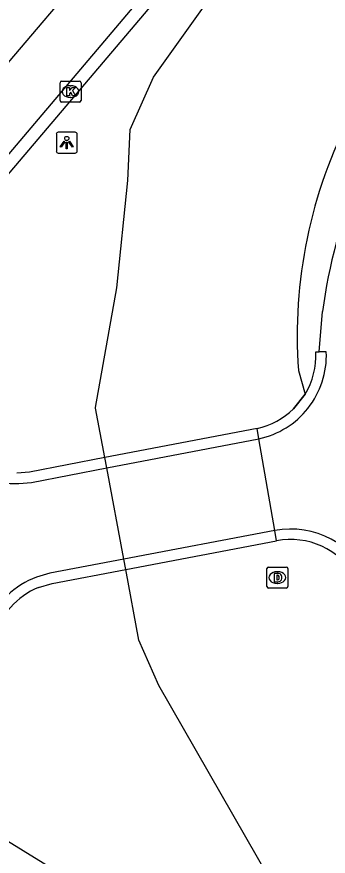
# Model space of a CAD drawing. Extents: x 156414 to 157775, y 382335 to 383765.
# Drawn here: x 157269.5 to 157284.38, y 382687.1 to 382727.27 of the extents above; entities that cross this region are included whole.
import ezdxf

# ---------------------------------------------------------------- set-up
doc = ezdxf.new("R2010")
doc.units = 0
for name, color, linetype in [('IMGEO_Berm_groen', 7, 'Continuous'), ('IMGEO_Dek', 7, 'Continuous'), ('IMGEO_Drainageput', 7, 'Continuous'), ('IMGEO_Fietspad_gesloten', 7, 'Continuous'), ('IMGEO_Hek', 7, 'Continuous'), ('IMGEO_Kolk', 7, 'Continuous'), ('IMGEO_Lichtpunt', 7, 'Continuous'), ('IMGEO_Muur', 7, 'Continuous'), ('IMGEO_Rijbaan_regionaal_gesloten', 7, 'Continuous'), ('IMGEO_Verkeerseiland_gesloten', 7, 'Continuous')]:
    doc.layers.add(name, color=color, linetype=linetype)

msp = doc.modelspace()

# ---------------------------------------------------------------- linework, layer by layer
at = {"layer": 'IMGEO_Berm_groen'}
for points in [[(157290.721, 382676.136), (157284.606, 382681.57), (157283.43, 382682.808), (157276.286, 382695.27), (157275.336, 382697.439), (157274.706, 382700.82), (157274.614, 382701.311), (157273.8, 382705.682), (157273.708, 382706.174), (157273.268, 382708.538), (157273.261, 382708.575), (157274.28, 382714.294), (157274.815, 382719.431), (157274.919, 382721.88), (157276.035, 382724.372), (157278.498, 382727.831), (157282.103, 382732.506), (157323.797, 382779.759)], [(157282.96, 382710.349), (157283.275, 382709.204)]]:
    msp.add_lwpolyline(points, dxfattribs=at)
msp.add_arc((157306.065, 382711.99), 23.163, 152.6608, 184.0632, dxfattribs=at)
at = {"layer": 'IMGEO_Dek'}
msp.add_lwpolyline([(157270.541, 382699.958), (157271.186, 382700.152), (157274.706, 382700.82), (157281.917, 382702.189), (157281.832, 382702.681), (157281.073, 382707.079), (157280.988, 382707.572), (157273.708, 382706.174), (157270.109, 382705.483), (157269.504, 382705.43)], dxfattribs=at)
msp.add_arc((157271.877, 382696.674), 3.545, 112.1458, 165.3159, dxfattribs=at)
at = {"layer": 'IMGEO_Drainageput'}
for p, q in [((157281.453, 382700.009), (157281.453, 382700.861)), ((157281.528, 382700.935), (157282.38, 382700.935)), ((157281.941, 382700.715), (157281.966, 382700.715)), ((157282.454, 382700.861), (157282.454, 382700.009)), ((157281.964, 382700.155), (157281.939, 382700.155)), ((157282.38, 382699.935), (157281.528, 382699.935))]:
    msp.add_line(p, q, dxfattribs=at)
for points in [[(157281.453, 382700.009), (157281.453, 382700.861)], [(157281.528, 382700.935), (157282.38, 382700.935)], [(157281.802, 382700.635), (157281.802, 382700.235), (157281.986, 382700.235)], [(157281.986, 382700.635), (157281.802, 382700.635)], [(157281.926, 382700.545), (157281.926, 382700.326), (157281.956, 382700.326)], [(157281.957, 382700.545), (157281.926, 382700.545)], [(157282.454, 382700.861), (157282.454, 382700.009)], [(157282.38, 382699.935), (157281.528, 382699.935)]]:
    msp.add_lwpolyline(points, dxfattribs=at)
for centre, radius, start, end in [((157281.53, 382700.859), 0.0765, 91.552, 178.448), ((157281.53, 382700.859), 0.0765, 91.552, 178.448), ((157281.957, 382700.454), 0.0903, 22.3855, 90.2421), ((157281.988, 382700.448), 0.187, 28.2957, 90.7444), ((157282.378, 382700.859), 0.0765, 1.552, 88.448), ((157282.378, 382700.859), 0.0765, 1.552, 88.448), ((157281.961, 382700.412), 0.0868, 266.5243, 336.8568), ((157281.987, 382700.427), 0.192, 269.7339, 330.7954), ((157281.748, 382700.432), 0.298, 349.6443, 10.9584), ((157281.854, 382700.433), 0.316, 341.5795, 19.167), ((157281.53, 382700.011), 0.0765, 181.552, 268.448), ((157281.53, 382700.011), 0.0765, 181.552, 268.448), ((157282.378, 382700.011), 0.0765, 271.552, 358.448), ((157282.378, 382700.011), 0.0765, 271.552, 358.448)]:
    msp.add_arc(centre, radius, start, end, dxfattribs=at)
for centre, major_axis, ratio, start_param, end_param in [((157281.94, 382700.435), (-0.387, 0.002), 0.722429, 4.712389, 7.853982), ((157281.965, 382700.435), (-0.39, 0.002), 0.717154, 1.570796, 4.712389)]:
    msp.add_ellipse(centre, major_axis=major_axis, ratio=ratio, start_param=start_param, end_param=end_param, dxfattribs=at)
at = {"layer": 'IMGEO_Fietspad_gesloten'}
for points in [[(157283.95, 382711.23), (157284.113, 382713.162)], [(157284.293, 382711.23), (157283.95, 382711.23)], [(157269.598, 382704.931), (157270.2, 382704.991), (157273.8, 382705.682), (157281.073, 382707.079)], [(157281.832, 382702.681), (157281.073, 382707.079)], [(157281.832, 382702.681), (157281.073, 382707.079)], [(157281.832, 382702.681), (157274.614, 382701.311), (157271.089, 382700.642), (157270.446, 382700.458)]]:
    msp.add_lwpolyline(points, dxfattribs=at)
for centre, radius, start, end in [((157309.836, 382709.769), 25.946, 142.8854, 172.486), ((157280.218, 382711.065), 4.079, 321.5981, 2.3235), ((157280.224, 382711.061), 4.072, 282.0375, 321.5808), ((157269.503, 382708.944), 4.014, 223.9125, 271.3581), ((157271.88, 382696.672), 4.049, 110.7415, 157.6234)]:
    msp.add_arc(centre, radius, start, end, dxfattribs=at)
at = {"layer": 'IMGEO_Hek'}
for points in [[(157283.275, 382709.204), (157282.723, 382708.509)], [(157280.988, 382707.572), (157273.708, 382706.174)], [(157273.708, 382706.174), (157270.109, 382705.483)], [(157270.109, 382705.483), (157269.504, 382705.43)], [(157271.186, 382700.152), (157274.706, 382700.82), (157281.917, 382702.189)], [(157270.541, 382699.958), (157271.186, 382700.152)]]:
    msp.add_lwpolyline(points, dxfattribs=at)
for centre, radius, start, end in [((157280.235, 382711.06), 3.562, 328.5874, 2.7288), ((157280.226, 382711.058), 3.568, 282.3319, 314.4113), ((157271.877, 382696.674), 3.545, 112.1458, 165.3159)]:
    msp.add_arc(centre, radius, start, end, dxfattribs=at)
at = {"layer": 'IMGEO_Kolk'}
for p, q in [((157271.571, 382723.261), (157271.571, 382724.113)), ((157271.646, 382724.187), (157272.498, 382724.187)), ((157272.059, 382723.967), (157272.084, 382723.967)), ((157272.572, 382724.113), (157272.572, 382723.261)), ((157272.498, 382723.187), (157271.646, 382723.187)), ((157272.082, 382723.407), (157272.057, 382723.407))]:
    msp.add_line(p, q, dxfattribs=at)
for points in [[(157271.571, 382723.261), (157271.571, 382724.113)], [(157271.646, 382724.187), (157272.498, 382724.187)], [(157271.892, 382723.887), (157272.015, 382723.887), (157272.015, 382723.736), (157272.145, 382723.887), (157272.309, 382723.887), (157272.163, 382723.736), (157272.316, 382723.487), (157272.164, 382723.487), (157272.079, 382723.651), (157272.015, 382723.584), (157272.015, 382723.487), (157271.892, 382723.487), (157271.892, 382723.887)], [(157272.572, 382724.113), (157272.572, 382723.261)], [(157272.498, 382723.187), (157271.646, 382723.187)]]:
    msp.add_lwpolyline(points, dxfattribs=at)
for centre, start, end in [((157271.648, 382724.111), 91.552, 178.448), ((157271.648, 382724.111), 91.552, 178.448), ((157272.496, 382724.111), 1.552, 88.448), ((157272.496, 382724.111), 1.552, 88.448), ((157271.648, 382723.263), 181.552, 268.448), ((157271.648, 382723.263), 181.552, 268.448), ((157272.496, 382723.263), 271.552, 358.448), ((157272.496, 382723.263), 271.552, 358.448)]:
    msp.add_arc(centre, 0.0765, start, end, dxfattribs=at)
for centre, major_axis, ratio, start_param, end_param in [((157272.058, 382723.687), (-0.387, 0.002), 0.722429, 4.712389, 7.853982), ((157272.083, 382723.687), (-0.39, 0.002), 0.717154, 1.570796, 4.712389)]:
    msp.add_ellipse(centre, major_axis=major_axis, ratio=ratio, start_param=start_param, end_param=end_param, dxfattribs=at)
at = {"layer": 'IMGEO_Lichtpunt'}
for p, q in [((157271.393, 382721.647), (157271.393, 382720.84)), ((157271.393, 382721.647), (157271.393, 382720.84)), ((157272.295, 382721.742), (157271.487, 382721.742)), ((157272.295, 382721.742), (157271.487, 382721.742)), ((157272.389, 382720.84), (157272.389, 382721.647)), ((157272.389, 382720.84), (157272.389, 382721.647)), ((157271.487, 382720.746), (157272.295, 382720.746)), ((157271.487, 382720.746), (157272.295, 382720.746))]:
    msp.add_line(p, q, dxfattribs=at)
for points in [[(157271.767, 382721.311), (157271.806, 382721.283), (157271.618, 382721.021), (157271.58, 382721.048), (157271.767, 382721.311)], [(157271.869, 382721.263), (157271.916, 382721.263), (157271.916, 382720.941), (157271.869, 382720.941), (157271.869, 382721.263)], [(157271.979, 382721.283), (157272.017, 382721.31), (157272.204, 382721.048), (157272.165, 382721.02), (157271.979, 382721.283)]]:
    msp.add_lwpolyline(points, dxfattribs=at)
msp.add_circle((157271.892, 382721.445), 0.0994, dxfattribs=at)
for centre, start, end in [((157271.487, 382721.647), 90, 180), ((157271.487, 382721.647), 90, 180), ((157272.295, 382721.647), 0, 90), ((157272.295, 382721.647), 0, 90), ((157271.487, 382720.84), 180, 270), ((157271.487, 382720.84), 180, 270), ((157272.295, 382720.84), 270, 0), ((157272.295, 382720.84), 270, 360)]:
    msp.add_arc(centre, 0.0946, start, end, dxfattribs=at)
at = {"layer": 'IMGEO_Muur'}
msp.add_lwpolyline([(157281.917, 382702.189), (157281.832, 382702.681)], dxfattribs=at)
for centre, radius, start, end in [((157282.604, 382698.715), 4.04, 21.9707, 101.0218), ((157282.604, 382698.717), 3.539, 29.5196, 101.1966)]:
    msp.add_arc(centre, radius, start, end, dxfattribs=at)
at = {"layer": 'IMGEO_Rijbaan_regionaal_gesloten'}
for points in [[(157437.36, 382918.496), (157421.563, 382902.909), (157409.625, 382890.232), (157401.506, 382880.534), (157374.101, 382848.769), (157263.277, 382718.25), (157261.677, 382716.365)], [(157298.008, 382753.932), (157296.926, 382753.475), (157286.879, 382741.732), (157263.571, 382714.159), (157263.313, 382713.854)], [(157298.008, 382753.932), (157297.075, 382752.784), (157263.632, 382713.306)], [(157296.632, 382670.852), (157292.489, 382673.365), (157267.67, 382688.662), (157267.127, 382688.996), (157265.069, 382690.242), (157263.191, 382692.089)]]:
    msp.add_lwpolyline(points, dxfattribs=at)
at = {"layer": 'IMGEO_Verkeerseiland_gesloten'}
for points in [[(157283.793, 382711.23), (157283.95, 382711.23)], [(157282.723, 382708.509), (157283.275, 382709.204)], [(157281.073, 382707.079), (157280.988, 382707.572), (157273.708, 382706.174), (157270.109, 382705.483), (157269.504, 382705.43)], [(157281.073, 382707.079), (157280.988, 382707.572)], [(157270.541, 382699.958), (157271.186, 382700.152), (157274.706, 382700.82), (157281.917, 382702.189), (157281.832, 382702.681)]]:
    msp.add_lwpolyline(points, dxfattribs=at)
for centre, radius, start, end in [((157280.235, 382711.06), 3.562, 328.5874, 2.7288), ((157280.226, 382711.058), 3.568, 282.3319, 314.4113), ((157271.877, 382696.674), 3.545, 112.1458, 165.3159)]:
    msp.add_arc(centre, radius, start, end, dxfattribs=at)

doc.saveas('drawing.dxf')
